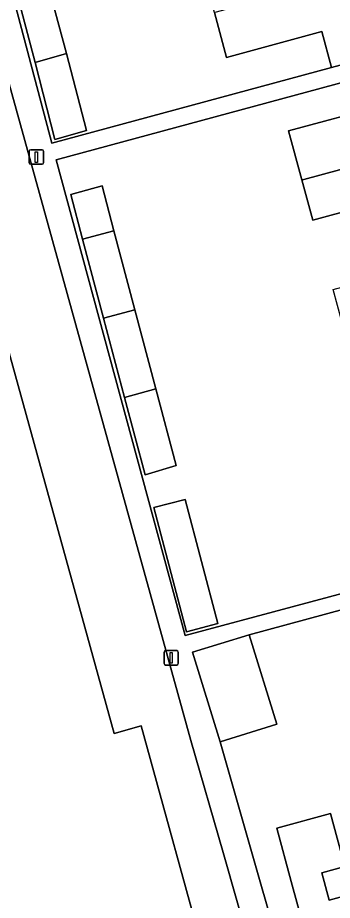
# Model space of a CAD drawing. Extents: x 159262 to 160143, y 383399 to 384319.
# Drawn here: x 159807.2 to 159829, y 383656.3 to 383717.5 of the extents above; entities that cross this region are included whole.
import ezdxf

# ---------------------------------------------------------------- set-up
doc = ezdxf.new("R2010")
doc.units = 0
for name, color, linetype in [('IMGEO_Erf', 7, 'Continuous'), ('IMGEO_Lichtmast', 7, 'Continuous'), ('IMGEO_Pand', 7, 'Continuous'), ('IMGEO_Voetpad_open', 7, 'Continuous')]:
    doc.layers.add(name, color=color, linetype=linetype)

msp = doc.modelspace()

# ---------------------------------------------------------------- linework, layer by layer
at = {"layer": 'IMGEO_Erf'}
for points in [[(159772.252, 383738.018), (159777.235, 383738.432), (159793.961, 383739.822), (159799.786, 383718.769), (159802.156, 383710.204), (159806.46, 383694.647), (159813.879, 383667.834), (159815.753, 383668.349), (159820.397, 383651.477), (159821.724, 383646.656), (159822.134, 383645.162), (159822.262, 383644.698), (159825.415, 383645.6), (159821.422, 383659.561), (159819.195, 383667.349), (159787.968, 383780.138)], [(159856.981, 383654.211), (159849.623, 383681.393), (159849.511, 383681.787), (159823.236, 383674.675), (159825.143, 383668.463), (159821.212, 383667.256), (159827.255, 383646.126)], [(159827.614, 383652.229), (159826.155, 383657.569), (159825.148, 383661.253), (159828.867, 383662.269), (159829.869, 383658.602), (159828.275, 383658.167), (159828.794, 383656.269), (159832.935, 383657.401), (159836.106, 383658.268), (159834.32, 383664.805), (159837.301, 383665.62), (159840.609, 383666.524), (159842.429, 383659.862), (159844.913, 383660.541), (159844.187, 383663.197), (159847.263, 383664.037), (159846.527, 383666.732), (159850.196, 383667.73), (159851.119, 383664.339), (159850.9, 383664.279), (159851.822, 383660.892), (159852.034, 383660.95), (159852.41, 383659.57), (159853.903, 383654.084)]]:
    msp.add_lwpolyline(points, dxfattribs=at)
for points in [[(159816.962, 383732.025), (159823.532, 383733.803), (159822.923, 383736.054), (159822.306, 383738.335), (159815.718, 383736.554), (159814.853, 383739.75), (159813.981, 383742.969), (159820.53, 383744.741), (159819.887, 383747.12), (159804.461, 383743.118), (159801.427, 383742.313), (159800.703, 383742.121), (159809.55, 383708.785), (159828.954, 383714.035), (159828.28, 383716.525), (159821.66, 383714.735), (159820.82, 383717.841), (159819.946, 383721.072), (159826.521, 383722.851), (159825.912, 383725.099), (159825.257, 383727.527), (159818.662, 383725.743), (159817.837, 383728.796)], [(159810.563, 383715.008), (159811.943, 383709.663), (159809.749, 383709.04), (159808.392, 383714.391), (159807.33, 383718.413), (159809.494, 383718.97)], [(159837.232, 383694.301), (159830.705, 383692.533), (159829.952, 383695.311), (159829.054, 383698.628), (159835.499, 383700.372), (159834.913, 383702.533), (159834.188, 383705.213), (159827.64, 383703.439), (159826.882, 383706.235), (159825.962, 383709.634), (159832.508, 383711.407), (159831.913, 383713.603), (159809.856, 383707.63), (159818.791, 383674.637), (159841.067, 383680.59), (159840.329, 383683.313), (159833.72, 383681.523), (159832.95, 383684.366), (159832.047, 383687.698), (159838.544, 383689.458), (159837.963, 383691.603)], [(159814.585, 383691.148), (159813.133, 383696.633), (159811.682, 383702.117), (159810.859, 383705.227), (159813.027, 383705.814), (159813.85, 383702.704), (159815.302, 383697.221), (159816.754, 383691.736), (159818.161, 383686.423), (159816.008, 383685.776)], [(159821.062, 383675.465), (159818.889, 383674.89), (159816.611, 383683.496), (159818.783, 383684.071)]]:
    msp.add_lwpolyline(points, close=True, dxfattribs=at)
at = {"layer": 'IMGEO_Lichtmast'}
for p, q in [((159807.977, 383707.419), (159807.977, 383708.219)), ((159807.977, 383708.219), (159807.977, 383707.419)), ((159808.077, 383708.319), (159808.867, 383708.319)), ((159808.867, 383708.319), (159808.077, 383708.319)), ((159808.967, 383708.219), (159808.967, 383707.419)), ((159808.967, 383707.419), (159808.967, 383708.219)), ((159808.867, 383707.319), (159808.077, 383707.319)), ((159808.077, 383707.319), (159808.867, 383707.319)), ((159817.427, 383673.577), (159818.217, 383673.577)), ((159818.217, 383673.577), (159817.427, 383673.577)), ((159817.327, 383672.677), (159817.327, 383673.477)), ((159817.327, 383673.477), (159817.327, 383672.677)), ((159818.317, 383673.477), (159818.317, 383672.677)), ((159818.317, 383672.677), (159818.317, 383673.477)), ((159818.217, 383672.577), (159817.427, 383672.577)), ((159817.427, 383672.577), (159818.217, 383672.577))]:
    msp.add_line(p, q, dxfattribs=at)
for points in [[(159808.397, 383708.194), (159808.547, 383708.194), (159808.547, 383707.444), (159808.397, 383707.444), (159808.397, 383708.194)], [(159817.747, 383673.452), (159817.897, 383673.452), (159817.897, 383672.702), (159817.747, 383672.702), (159817.747, 383673.452)]]:
    msp.add_lwpolyline(points, dxfattribs=at)
for centre, start, end in [((159808.077, 383708.219), 90, 180), ((159808.077, 383708.219), 90, 180), ((159808.867, 383708.219), 0, 90), ((159808.867, 383708.219), 360, 90), ((159808.077, 383707.419), 180, 270), ((159808.077, 383707.419), 180, 270), ((159808.867, 383707.419), 270, 0), ((159808.867, 383707.419), 270, 0), ((159817.427, 383673.477), 90, 180), ((159817.427, 383673.477), 90, 180), ((159818.217, 383673.477), 0, 90), ((159818.217, 383673.477), 360, 90), ((159817.427, 383672.677), 180, 270), ((159817.427, 383672.677), 180, 270), ((159818.217, 383672.677), 270, 0), ((159818.217, 383672.677), 270, 0)]:
    msp.add_arc(centre, 0.1, start, end, dxfattribs=at)
at = {"layer": 'IMGEO_Pand'}
for points in [[(159835.539, 383721.824), (159820.946, 383717.876), (159820.82, 383717.841), (159821.66, 383714.735), (159828.28, 383716.525), (159828.954, 383714.035), (159832.236, 383714.923), (159837.053, 383716.226)], [(159808.392, 383714.391), (159810.563, 383715.008), (159809.494, 383718.97), (159807.33, 383718.413)], [(159840.267, 383715.866), (159835.443, 383714.559), (159831.913, 383713.603), (159832.508, 383711.407), (159825.962, 383709.634), (159826.882, 383706.235), (159827.022, 383706.273), (159841.782, 383710.272)], [(159810.563, 383715.008), (159808.392, 383714.391), (159809.749, 383709.04), (159811.943, 383709.663)], [(159841.782, 383710.272), (159827.022, 383706.273), (159826.882, 383706.235), (159827.64, 383703.439), (159834.188, 383705.213), (159834.913, 383702.533), (159835.081, 383702.579), (159843.265, 383704.796)], [(159811.682, 383702.117), (159813.85, 383702.704), (159813.027, 383705.814), (159810.859, 383705.227)], [(159813.85, 383702.704), (159811.682, 383702.117), (159813.133, 383696.633), (159815.302, 383697.221)], [(159815.302, 383697.221), (159813.133, 383696.633), (159814.585, 383691.148), (159816.754, 383691.736)], [(159789.233, 383693.284), (159790.244, 383680.5), (159794.687, 383680.851), (159796.174, 383662.09), (159801.953, 383639.551), (159811.105, 383641.871), (159810.637, 383643.605), (159816.364, 383645.181), (159821.724, 383646.656), (159820.397, 383651.477), (159815.753, 383668.349), (159813.879, 383667.834), (159806.46, 383694.647)], [(159816.754, 383691.736), (159814.585, 383691.148), (159816.008, 383685.776), (159818.161, 383686.423)], [(159816.611, 383683.496), (159818.889, 383674.89), (159821.062, 383675.465), (159818.783, 383684.071)], [(159823.236, 383674.675), (159819.304, 383673.467), (159821.212, 383667.256), (159825.143, 383668.463)], [(159832.935, 383657.401), (159828.794, 383656.269), (159828.275, 383658.167), (159829.869, 383658.602), (159828.867, 383662.269), (159825.148, 383661.253), (159826.155, 383657.569), (159827.614, 383652.229), (159828.932, 383647.405), (159831.247, 383648.038), (159831.442, 383647.323), (159832.414, 383647.589), (159835.395, 383648.403), (159832.97, 383657.275)]]:
    msp.add_lwpolyline(points, close=True, dxfattribs=at)
at = {"layer": 'IMGEO_Voetpad_open'}
for points in [[(159787.968, 383780.138), (159819.195, 383667.349), (159821.422, 383659.561), (159825.415, 383645.6)], [(159827.255, 383646.126), (159821.212, 383667.256), (159819.304, 383673.467), (159823.236, 383674.675), (159849.511, 383681.787), (159849.231, 383682.77), (159843.959, 383681.343), (159841.067, 383680.59), (159818.791, 383674.637), (159809.856, 383707.63), (159831.913, 383713.603), (159835.443, 383714.559), (159840.267, 383715.866), (159839.957, 383717.012), (159837.053, 383716.226), (159832.236, 383714.923), (159828.954, 383714.035), (159809.55, 383708.785), (159800.703, 383742.121)]]:
    msp.add_lwpolyline(points, dxfattribs=at)

doc.saveas('drawing.dxf')
